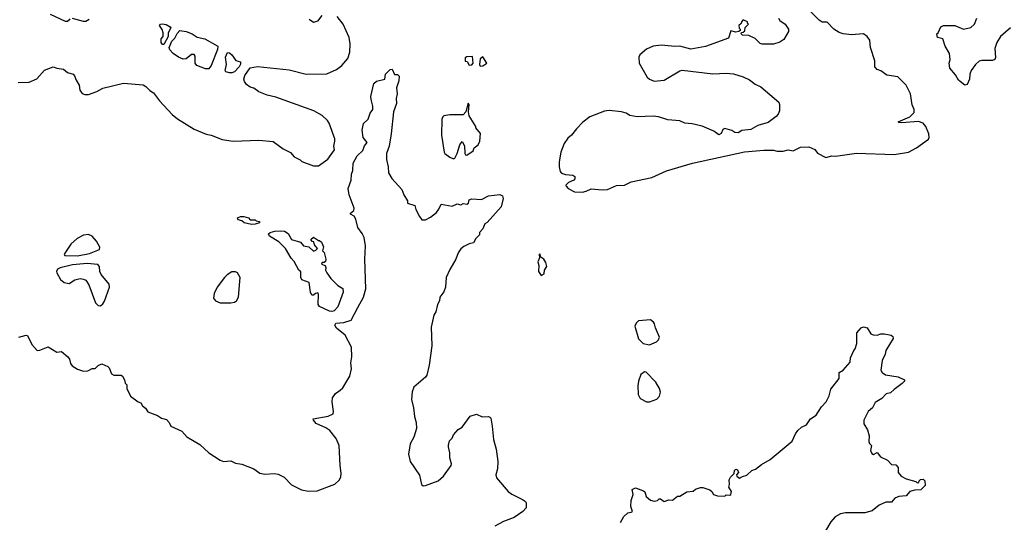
# Model space of a CAD drawing. Extents: x 2087054 to 2277909, y 548907 to 753496.
# Tile 411 of 444: x 2210331 to 2218421, y 694036 to 698162. Entities that reach past the tile are written whole.
import ezdxf

# ---------------------------------------------------------------- set-up
doc = ezdxf.new("R2010")
doc.units = 0

msp = doc.modelspace()

# ---------------------------------------------------------------- linework, layer by layer
at = {"layer": '0CON20XD'}
for points in [[(2214955, 696747.5), (2214985, 696754), (2215025, 696773.3), (2215116.1, 696766.1), (2215161.2, 696768.8), (2215235, 696801.2), (2215300, 696805), (2215355, 696832), (2215524.1, 696865.9), (2215645, 696922), (2215857.5, 696985), (2216285, 697076.9), (2216445, 697091.9), (2216525, 697090), (2216555, 697083.3), (2216603.6, 697083.6), (2216645, 697092.5), (2216685, 697086.7), (2216745, 697116.2), (2216815, 697117.5), (2216865, 697096.7), (2216886.1, 697066.1), (2216955, 697031.2), (2217003.9, 697043.9), (2217035, 697042.9), (2217205, 697065.6), (2217515, 697054.2), (2217632.5, 697075), (2217700.5, 697109.5), (2217798.3, 697181.7), (2217803.9, 697196.1), (2217800.8, 697225), (2217775.5, 697285.5), (2217755, 697312.5), (2217715, 697326.7), (2217576.2, 697316.2), (2217555, 697317.5), (2217547.5, 697325), (2217645.7, 697364.3), (2217679.3, 697400.7), (2217678.8, 697425), (2217664.1, 697464.1), (2217650, 697555), (2217615.6, 697625.6), (2217545, 697694), (2217455, 697707.5), (2217405, 697741.2), (2217375, 697753.3), (2217357.5, 697775), (2217356.7, 697825), (2217322, 697935), (2217316, 697995), (2217294, 698025), (2217265, 698045.7), (2217165, 698039.1), (2217096, 698046), (2217065, 698056.4), (2217021.4, 698085), (2216965, 698143.3), (2216925, 698142), (2216899.7, 698159.7), (2216822, 698235)], [(2210745, 698167.5), (2210725, 698147.5), (2210707, 698147), (2210585, 698203.8)], [(2210902.5, 698165), (2210873, 698147), (2210855, 698146.7), (2210765, 698173.3)], [(2212435, 697527.1), (2212365, 697542.5), (2212295, 697570), (2212255, 697600), (2212225, 697608.8), (2212195, 697630), (2212176.7, 697655), (2212173.3, 697675), (2212181.4, 697705), (2212225, 697766), (2212285, 697777.5), (2212545, 697751.2), (2212685, 697714), (2212855, 697716.7), (2212935, 697752.5), (2212977.5, 697785), (2213027.5, 697845), (2213043, 697897), (2213046.7, 697965), (2213038.8, 698015), (2212989.2, 698125), (2212939.3, 698189.3)], [(2212814.5, 698195.5), (2212778.6, 698151.4), (2212745, 698140), (2212710, 698165)], [(2216566.7, 698175), (2216577.5, 698155), (2216620, 698125), (2216647.5, 698085), (2216647.5, 698065), (2216609.5, 698000.5), (2216575, 697978.8), (2216525, 697962.5), (2216431.7, 697961.7), (2216415, 697966.7), (2216375, 698006.7), (2216321.7, 698031.7), (2216270, 698035), (2216260, 698045), (2216261.7, 698058.3), (2216275, 698060), (2216288.3, 698071.7), (2216291.7, 698098.3), (2216320, 698125), (2216310, 698135), (2216310, 698145), (2216287, 698157), (2216275, 698160), (2216262.5, 698145), (2216258.3, 698131.7), (2216240, 698115), (2216243, 698093), (2216250, 698085), (2216250, 698075), (2216240, 698065), (2216215, 698060), (2216175, 698070), (2216155, 698010), (2215965, 697943.3), (2215845, 697920), (2215753.9, 697943.9), (2215715, 697942.5), (2215605, 697954.2), (2215535, 697943.8), (2215480.3, 697919.7), (2215426.7, 697875), (2215418.8, 697855), (2215421.2, 697805), (2215485, 697690), (2215505, 697673.8), (2215545, 697658.8), (2215625, 697666), (2215755, 697743.3), (2215775, 697747.5), (2216025, 697716.7), (2216135, 697724), (2216195, 697718), (2216275, 697693.8), (2216327.6, 697667.6), (2216375, 697632), (2216420.6, 697610.6), (2216568, 697485), (2216574.2, 697465), (2216574, 697415), (2216562.7, 697387.3), (2216545, 697366.7), (2216481.7, 697318.3), (2216395, 697292.5), (2216338.8, 697261.2), (2216265, 697252.5), (2216235, 697233.8), (2216205.9, 697235.9), (2216181.7, 697251.7), (2216125, 697270), (2216109.3, 697260.7), (2216093, 697227), (2216075, 697217.5), (2216035, 697246.7), (2215937.3, 697287.3), (2215855, 697308), (2215795, 697314), (2215755, 697331.2), (2215655, 697340), (2215580, 697365), (2215535, 697371.2), (2215403.9, 697363.9), (2215345, 697376.2), (2215315, 697394), (2215275, 697407.1), (2215175, 697415.8), (2215135, 697412), (2215015.8, 697364.2), (2214958.8, 697321.2), (2214905, 697266.7), (2214865.7, 697214.3), (2214835, 697190), (2214803.8, 697145), (2214775.7, 697074.3), (2214762.5, 696995), (2214764.3, 696955), (2214771.4, 696915), (2214781.4, 696901.4), (2214815, 696890.9), (2214875.5, 696885.5), (2214892.5, 696875), (2214891.2, 696855), (2214883.3, 696845), (2214838.8, 696825), (2214818.8, 696805), (2214820, 696795), (2214836.7, 696775), (2214889.3, 696749.3), (2214955, 696747.5)], [(2218471.5, 698095), (2218390.4, 698025), (2218358.7, 697975), (2218343.8, 697925), (2218347.8, 697852.2), (2218343.8, 697835), (2218325, 697827.1), (2218235, 697827.3), (2218215, 697821.8), (2218185, 697794.5), (2218147.5, 697745), (2218136.9, 697715), (2218135.4, 697674.6), (2218115, 697631.2), (2218095, 697626), (2218056.7, 697655), (2218043.8, 697665), (2218018.7, 697708.7), (2217972.5, 697765), (2217968, 697805), (2217975.7, 697835), (2217969.2, 697885), (2217935.6, 697945), (2217916.7, 698005), (2217872.5, 698015), (2217867.5, 698045), (2217877.5, 698055), (2217900, 698105), (2217920, 698115), (2218015, 698114.3), (2218085, 698084.6), (2218145, 698098.2), (2218175.3, 698124.7), (2218196, 698175)], [(2211515, 697960), (2211505, 697960), (2211492.9, 697975), (2211493.6, 698006.4), (2211510, 698025), (2211510, 698055), (2211501.7, 698081.7), (2211480, 698115), (2211487.5, 698125), (2211502.1, 698127.9), (2211535, 698124), (2211566.7, 698105), (2211572.5, 698095), (2211550, 698055), (2211550, 698025), (2211515, 697960)], [(2211858.8, 697758.8), (2211785, 697787.5), (2211773.3, 697805), (2211773, 697863), (2211765, 697877.5), (2211743, 697877), (2211698.3, 697841.7), (2211675, 697837.5), (2211635, 697854.5), (2211592.5, 697885), (2211563.8, 697915), (2211560, 697935), (2211580, 697985), (2211605, 698010), (2211625, 698050), (2211647.5, 698072.5), (2211700, 698065), (2211747.5, 698045), (2211788.8, 698018.8), (2211852, 698005), (2211959.2, 697945), (2211955, 697917.5), (2211905, 697787.5), (2211885, 697760), (2211858.8, 697758.8)], [(2212075, 697726.2), (2212053.6, 697726.4), (2212025, 697734), (2212018.8, 697745), (2212030, 697795), (2212021.2, 697855), (2212038.3, 697891.7), (2212055, 697889.2), (2212073.8, 697875), (2212106.7, 697826.7), (2212145, 697817.5), (2212145, 697797.5), (2212134, 697775), (2212095, 697734.3), (2212075, 697726.2)], [(2214025, 697790), (2214045, 697792.5), (2214056.7, 697805), (2214050, 697860), (2214005, 697857.5), (2213991.7, 697848.3), (2213991.7, 697821.7), (2214008.3, 697818.3), (2214025, 697790)], [(2214115, 697780), (2214135, 697782.5), (2214170, 697805), (2214135, 697857.5), (2214115, 697840), (2214107.5, 697795), (2214115, 697780)], [(2210317.7, 697647.7), (2210409.5, 697650.5), (2210472.3, 697677.7), (2210535, 697746.7), (2210605, 697776.7), (2210635, 697763.3), (2210690, 697755), (2210725, 697727.5), (2210770, 697715), (2210782.5, 697702.5), (2210793.8, 697665), (2210820, 697625), (2210825, 697582.5), (2210845, 697557.5), (2210867, 697547), (2210895, 697548.8), (2210965, 697573.8), (2211015, 697600.8), (2211185, 697641.9), (2211345, 697627.5), (2211366.2, 697615), (2211399.7, 697579.7), (2211430.9, 697560.9), (2211480.8, 697495), (2211584.2, 697384.2), (2211627.7, 697347.7), (2211765, 697263.8), (2211862.7, 697222.7), (2211903.9, 697213.9), (2211995, 697180), (2212085, 697166), (2212295, 697172.5), (2212412.3, 697162.3), (2212495, 697103.3), (2212555, 697073.3), (2212585, 697036.7), (2212635, 697012.5), (2212649.3, 696999.3), (2212743.6, 696963.6), (2212785, 696963.3), (2212863, 697017), (2212916.4, 697093.6), (2212911.2, 697125), (2212921.2, 697165), (2212920, 697185), (2212874.1, 697314.1), (2212860, 697335), (2212815.6, 697375.6), (2212747.5, 697415), (2212435, 697527.1)], [(2213109.1, 695799.1), (2213156.7, 695885), (2213173.6, 695953.6), (2213166.4, 696195), (2213172.9, 696305), (2213160.8, 696375), (2213145.5, 696405.5), (2213108, 696455), (2213093.8, 696525), (2213078, 696548), (2213050, 696565), (2213050, 696575), (2213076.7, 696595), (2213079.2, 696615), (2213038.5, 696725), (2213029.5, 696775), (2213055.4, 696844.6), (2213057, 696893), (2213069.4, 696925), (2213071.4, 696985), (2213105, 697045.7), (2213151.4, 697088.6), (2213165, 697126.7), (2213186.2, 697155), (2213152.5, 697195), (2213145.6, 697255), (2213155, 697308.8), (2213194, 697345), (2213211.2, 697395), (2213231.2, 697425), (2213233.6, 697453.6), (2213218.3, 697508.3), (2213217, 697533), (2213241.7, 697638.3), (2213263, 697657), (2213330, 697675), (2213337.5, 697715), (2213375, 697752.5), (2213390, 697755), (2213411.7, 697711.7), (2213435, 697712.5), (2213448, 697698), (2213445, 697660), (2213426.4, 697603.6), (2213433.3, 697555), (2213423.3, 697515), (2213425.8, 697475), (2213400.8, 697405), (2213384, 697225), (2213366.1, 697123.9), (2213346, 697065), (2213344.2, 697015), (2213358.6, 696955), (2213360.8, 696905), (2213387.6, 696857.6), (2213469.4, 696769.4), (2213485.8, 696725), (2213516.2, 696675), (2213517.5, 696655), (2213578, 696638), (2213586, 696605), (2213615, 696546.7), (2213635, 696520), (2213665, 696518.8), (2213705, 696540.8), (2213755, 696578.8), (2213775, 696607.5), (2213795, 696646.7), (2213885, 696632), (2213925, 696650), (2213955, 696642.5), (2213975, 696652.5), (2214005, 696647.5), (2214017.5, 696655), (2214025, 696682.5), (2214045, 696692), (2214125, 696687.1), (2214182.8, 696717.2), (2214275, 696728.2), (2214296.7, 696715), (2214303.3, 696695), (2214287.5, 696625), (2214171.7, 696498.3), (2214152.5, 696485), (2214137.5, 696445), (2214107.5, 696415), (2214110, 696395), (2214077.5, 696365), (2214059.3, 696330.7), (2214025, 696322.5), (2213979.5, 696300.5), (2213955, 696280), (2213933.2, 696246.8), (2213914.2, 696195.8), (2213865, 696112.5), (2213834.2, 696045), (2213829.2, 695965), (2213815, 695927.5), (2213783.3, 695885), (2213778.8, 695855), (2213763.3, 695825), (2213748.8, 695765), (2213734.2, 695735), (2213711.2, 695638.8), (2213714.4, 695564.4), (2213716, 695484), (2213695, 695326.7), (2213676, 695245), (2213664, 695226), (2213569.2, 695145), (2213555.8, 695105.8), (2213550.6, 695045), (2213567.5, 694975), (2213573.8, 694905), (2213589.4, 694855), (2213592.5, 694805), (2213568.1, 694735), (2213539.7, 694680.3), (2213525.8, 694595), (2213538, 694535), (2213615, 694422.5), (2213631.4, 694345), (2213645, 694335.7), (2213665, 694336.9), (2213768.8, 694375), (2213814.2, 694415), (2213875, 694502.5), (2213878.8, 694515), (2213863.8, 694565), (2213866, 694605), (2213853.3, 694655), (2213855, 694670), (2213863.3, 694705), (2213883.6, 694726.4), (2213895, 694752.5), (2213933.6, 694796.4), (2213965, 694817.5), (2214032.7, 694907.3), (2214085, 694923.3), (2214130.7, 694900.7), (2214183, 694903), (2214195, 694900), (2214200.7, 694890.7), (2214214, 694825), (2214224.3, 694715), (2214245.5, 694635.5), (2214258.6, 694535), (2214255.6, 694475), (2214244.3, 694425), (2214249.7, 694399.7), (2214345, 694288), (2214375, 694265.8), (2214462.3, 694222.3), (2214487.5, 694205), (2214492.5, 694195), (2214492.5, 694155), (2214465.6, 694124.4), (2214393.3, 694075), (2214305, 694041.5), (2214234, 694005)], [(2213895, 697018.8), (2213905, 697026), (2213925.5, 697065), (2213948.1, 697135), (2213965, 697162.5), (2213985.6, 697125.6), (2213988, 697065), (2213995, 697052.5), (2214005, 697050), (2214057.5, 697085), (2214065, 697110), (2214097.5, 697135), (2214112.5, 697165), (2214117, 697227), (2214080, 697275), (2214080, 697285), (2214022.7, 697372.7), (2214018, 697405), (2214022.5, 697465), (2214017, 697477), (2213996.7, 697405), (2213975, 697380), (2213865, 697382), (2213817, 697373), (2213806.4, 697363.6), (2213800, 697345), (2213797.5, 697215), (2213818.8, 697075), (2213825, 697063.3), (2213865, 697033.3), (2213895, 697018.8)], [(2212235, 696481.4), (2212175, 696494.2), (2212155, 696510), (2212125, 696520), (2212120, 696535), (2212145, 696547.5), (2212173.6, 696546.4), (2212210, 696535), (2212225, 696520), (2212265, 696520), (2212275, 696510), (2212300, 696505), (2212300, 696495), (2212265, 696484.3), (2212235, 696481.4)], [(2210805, 696223.3), (2210905, 696243.3), (2210986, 696275), (2210988.8, 696295), (2210963.3, 696345), (2210926.1, 696386.1), (2210895, 696398), (2210855, 696392), (2210803.4, 696366.6), (2210749.7, 696320.3), (2210701.2, 696245), (2210697.5, 696235), (2210702.5, 696225), (2210805, 696223.3)], [(2212895, 695766.5), (2212875, 695770.5), (2212795, 695806.2), (2212784, 695825), (2212786.2, 695905), (2212780, 695920), (2212760, 695915), (2212745, 695900), (2212731.7, 695901.7), (2212720, 695925), (2212710, 696005), (2212647.7, 696027.7), (2212641.4, 696045), (2212641.2, 696091.2), (2212625, 696106.7), (2212586.7, 696176.7), (2212560.8, 696205), (2212514, 696284), (2212459.2, 696339.2), (2212382.5, 696385), (2212376, 696404), (2212390, 696415), (2212427.5, 696425), (2212475, 696429.5), (2212505.7, 696425.7), (2212536.4, 696406.4), (2212565, 696357.5), (2212637, 696337), (2212662.5, 696305), (2212707, 696297), (2212745, 696262.5), (2212765, 696270), (2212777.5, 696285), (2212753, 696313), (2212748.3, 696338.3), (2212735, 696340), (2212723, 696357), (2212745, 696377.5), (2212785, 696350), (2212795, 696350), (2212810, 696335), (2212826.4, 696296.4), (2212820, 696265), (2212831.7, 696251.7), (2212846.2, 696195), (2212843, 696177), (2212831.7, 696168.3), (2212815, 696170), (2212810, 696155), (2212840, 696145), (2212846.7, 696125), (2212843.3, 696105), (2212853.8, 696085), (2212887.6, 696037.6), (2212945, 695980.6), (2212985, 695955.7), (2212988.8, 695925), (2212944.4, 695805), (2212915, 695771.9), (2212895, 695766.5)], [(2214615, 696062.5), (2214640, 696075), (2214643, 696107), (2214662.5, 696135), (2214655, 696170), (2214636.7, 696196.7), (2214611.7, 696211.7), (2214605, 696240), (2214600, 696235), (2214601.7, 696208.3), (2214587.5, 696175), (2214597.5, 696145), (2214592.5, 696095), (2214615, 696062.5)], [(2210995, 695813.3), (2211015, 695830), (2211027.9, 695852.1), (2211070, 695965), (2211065, 695990), (2210999.3, 696069.3), (2210990, 696095), (2210986.7, 696135), (2210972.5, 696152.5), (2210885, 696160), (2210765, 696150), (2210664.2, 696125.8), (2210642, 696115), (2210633.8, 696095), (2210636.2, 696085), (2210665, 696030), (2210695, 696003.8), (2210736.7, 695996.7), (2210784.1, 696025.9), (2210826.4, 696036.4), (2210855, 696032.5), (2210875, 696022.5), (2210900, 695985), (2210955, 695837.5), (2210975, 695816.7), (2210995, 695813.3)], [(2211977, 695837), (2212065, 695837.5), (2212095, 695844.2), (2212112, 695855), (2212128.6, 695885), (2212142.5, 696045), (2212120, 696085), (2212105, 696092.5), (2212075, 696092.5), (2212035, 696067.5), (2212012.5, 696045), (2211952.5, 695965), (2211927.5, 695915), (2211922.5, 695875), (2211940, 695855), (2211977, 695837)], [(2210325, 695556.2), (2210385, 695573.3), (2210395, 695570), (2210431.2, 695495), (2210475, 695446.7), (2210495, 695448.8), (2210565, 695477.5), (2210635, 695432.5), (2210675, 695437.5), (2210727.5, 695395), (2210740, 695375), (2210748.3, 695338.3), (2210760.7, 695320.7), (2210805, 695292.5), (2210855, 695277.5), (2210891.7, 695278.3), (2210925, 695297.5), (2210951.7, 695298.3), (2210975, 695323.3), (2211005, 695336.7), (2211056.1, 695316.1), (2211066.7, 695305), (2211085, 695253.3), (2211105, 695243.3), (2211165, 695243.3), (2211176.7, 695235), (2211192.5, 695205), (2211198.3, 695178.3), (2211210, 695165), (2211210, 695135), (2211240.5, 695070.5), (2211303.9, 695023.9), (2211325, 695017.5), (2211341.2, 694991.2), (2211365, 694972.5), (2211385, 694943.3), (2211462.3, 694912.3), (2211495, 694890), (2211538.3, 694878.3), (2211560, 694855), (2211573.9, 694823.9), (2211663.6, 694783.6), (2211705, 694736.2), (2211812, 694675), (2211885, 694607.1), (2211976.7, 694545), (2212005.7, 694534.3), (2212065, 694540), (2212105, 694520), (2212155, 694513.3), (2212253.6, 694473.6), (2212305, 694440), (2212345, 694431.2), (2212425, 694436.9), (2212455, 694431.9), (2212504.2, 694405), (2212565, 694344.2), (2212645, 694301.9), (2212705, 694292.2), (2212775, 694294.5), (2212920.4, 694349.6), (2212955, 694380.6), (2212969.6, 694405), (2212972.4, 694437.6), (2212964.1, 694505), (2212955.3, 694665), (2212932.4, 694722.4), (2212878.9, 694788.9), (2212845, 694811.1), (2212767, 694847), (2212743.8, 694875), (2212742.5, 694885), (2212865, 694908.1), (2212906, 694925), (2212909.2, 694945), (2212896.9, 695025), (2212901.3, 695058.7), (2212925, 695094), (2212965, 695119.2), (2212985, 695140), (2213044.5, 695235), (2213057.7, 695295), (2213051.8, 695345), (2213059.5, 695395), (2213055.9, 695474.1), (2213005, 695572), (2212935, 695628.8), (2212921.2, 695655), (2212929.3, 695670.7), (2212995, 695675.6), (2213055, 695694.4), (2213109.1, 695799.1)], [(2215505, 695492.5), (2215563, 695517), (2215580, 695535), (2215587.5, 695555), (2215553.6, 695633.6), (2215547.5, 695665), (2215539.3, 695679.3), (2215515, 695697.5), (2215415, 695690), (2215395, 695670), (2215383.8, 695645), (2215415, 695542.5), (2215453, 695503), (2215505, 695492.5)], [(2215266.7, 694035), (2215296, 694084), (2215326.4, 694113.6), (2215355, 694117.5), (2215366.7, 694125), (2215353.3, 694165), (2215354.1, 694215.9), (2215370, 694265), (2215362.5, 694305), (2215391.7, 694318.3), (2215457.5, 694295), (2215467.5, 694285), (2215477, 694247), (2215515, 694217.5), (2215545, 694210), (2215570, 694215), (2215585, 694227.5), (2215595, 694227.5), (2215625, 694207.5), (2215665, 694220), (2215695, 694217.5), (2215735, 694250), (2215755, 694250), (2215813, 694287), (2215865, 694290), (2215883, 694307), (2215925, 694320), (2215945, 694320), (2216001.7, 694301.7), (2216018.3, 694288.3), (2216030, 694265), (2216065, 694252.5), (2216125, 694250), (2216135, 694260), (2216165, 694257.5), (2216175, 694262.5), (2216179.3, 694289.3), (2216157.5, 694325), (2216162.5, 694345), (2216160, 694385), (2216170, 694405), (2216202.5, 694435), (2216205, 694460), (2216215, 694472.5), (2216227.5, 694465), (2216237.5, 694445), (2216220, 694425), (2216222.5, 694415), (2216245, 694397.5), (2216268.3, 694411.7), (2216305, 694422.5), (2216345, 694460), (2216377, 694473), (2216425, 694510), (2216498.3, 694551.7), (2216677.7, 694702.3), (2216705, 694762.5), (2216725, 694790), (2216755, 694816.2), (2216795, 694836.2), (2216828, 694885), (2216876, 694915), (2216917.6, 694982.4), (2216957.5, 695025), (2216982, 695075), (2216995, 695127.5), (2217063.3, 695215), (2217063.9, 695266.1), (2217096.2, 695283.8), (2217155, 695350), (2217157.5, 695385), (2217183.3, 695446.7), (2217195, 695460), (2217210, 695505), (2217208.3, 695591.7), (2217245, 695633.3), (2217265, 695640), (2217295, 695632.5), (2217323.6, 695583.6), (2217343.6, 695573.6), (2217375, 695572.5), (2217405, 695582.5), (2217433, 695583), (2217491.7, 695571.7), (2217505, 695560), (2217507.5, 695545), (2217447.5, 695445), (2217442.5, 695415), (2217417.5, 695365), (2217407.5, 695285), (2217417.5, 695265), (2217445, 695247.5), (2217549.3, 695229.3), (2217600, 695205), (2217600, 695195), (2217582.5, 695175), (2217515, 695126.7), (2217485, 695097.5), (2217449.3, 695090.7), (2217415, 695052.5), (2217360.7, 695019.3), (2217336.7, 694975), (2217302.5, 694945), (2217267.5, 694875), (2217267.5, 694845), (2217297.5, 694795), (2217310, 694745), (2217308.3, 694698.3), (2217313, 694683), (2217330, 694665), (2217322.5, 694625), (2217331.7, 694601.7), (2217345, 694592.5), (2217375, 694610), (2217403.6, 694573.6), (2217460, 694545), (2217495, 694510), (2217528.3, 694508.3), (2217547.5, 694485), (2217547.5, 694445), (2217573, 694413), (2217615, 694392.5), (2217695, 694370), (2217705, 694360), (2217718.3, 694361.7), (2217720, 694375), (2217731.7, 694388.3), (2217755, 694390), (2217766.4, 694376.4), (2217771.7, 694338.3), (2217735, 694302.5), (2217685, 694300), (2217645, 694287.5), (2217615, 694252.5), (2217555, 694247.5), (2217520, 694235), (2217495, 694200), (2217448.3, 694201.7), (2217393, 694177), (2217335, 694130), (2217275, 694113.8), (2217115, 694112.5), (2217075, 694104), (2217030.3, 694079.7), (2216995, 694038.8), (2216951.4, 693965)], [(2215505, 695023.8), (2215565, 695047.5), (2215588.3, 695071.7), (2215596.7, 695105), (2215586.7, 695135), (2215556.4, 695186.4), (2215478.3, 695268.3), (2215465, 695270), (2215435, 695250), (2215415.9, 695194.1), (2215409.4, 695155), (2215412.9, 695085), (2215425, 695057.5), (2215435, 695050), (2215480, 695025), (2215505, 695023.8)]]:
    msp.add_lwpolyline(points, dxfattribs=at)

doc.saveas('drawing.dxf')
